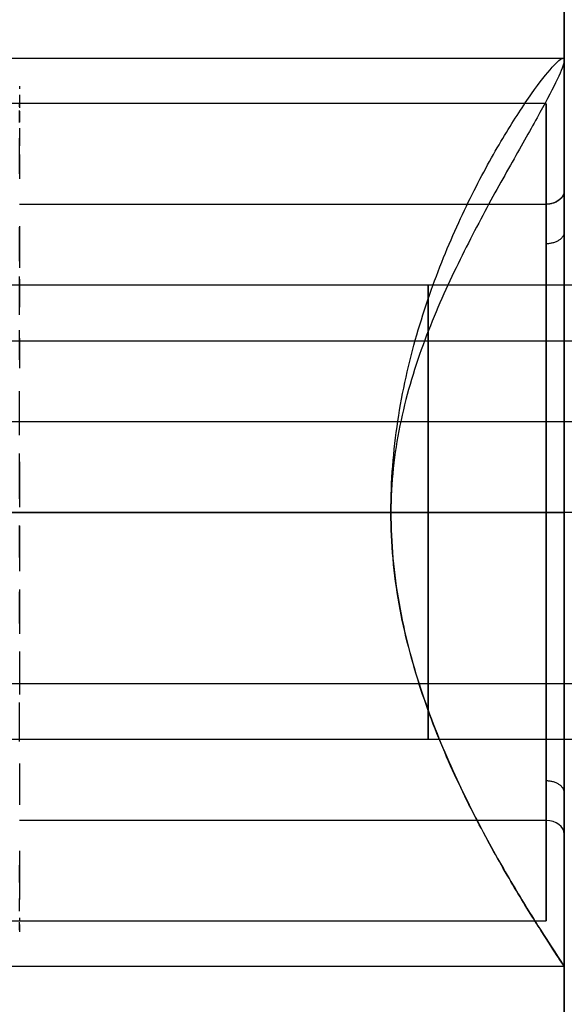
# Model space of a CAD drawing. Header units: millimetres. Extents: x -326 to 329, y -280 to 343.
# Tile 345 of 656: x -272.37 to -266.37, y 280.07 to 290.91. Entities that reach past the tile are written whole.
import ezdxf

# ---------------------------------------------------------------- set-up
doc = ezdxf.new("R2010")
doc.units = ezdxf.units.MM
doc.layers.add('Layer 01', color=7, linetype='Continuous', true_color=0x000000)

msp = doc.modelspace()

# ---------------------------------------------------------------- linework, layer by layer
at = {"layer": 'Layer 01'}
for p, q in [((-266.375, 295.29, 217.188), (-266.375, 290.19, 217.188)), ((-266.575, 289.99, 217.188), (-294.175, 289.99, 217.188)), ((-258.375, 287.99, 217.188), (-277.375, 287.99, 217.188)), ((-12.054, 285.49, -10.312), (-321.875, 285.49, -10.312)), ((-296.375, 285.49, 212.188), (-268.285, 285.49, 212.188)), ((-296.375, 285.49, 222.188), (-268.285, 285.49, 222.188)), ((-266.575, 285.49, 212.688), (-294.175, 285.49, 212.688)), ((-266.575, 285.49, 221.688), (-294.175, 285.49, 221.688)), ((-258.375, 285.49, 219.688), (-277.375, 285.49, 219.688)), ((-258.375, 285.49, 214.688), (-277.375, 285.49, 214.688)), ((-266.375, 285.49, 207.388), (-266.375, 285.49, 212.488)), ((-266.375, 285.49, 221.888), (-266.375, 285.49, 226.988)), ((-258.375, 282.99, 217.188), (-277.375, 282.99, 217.188)), ((-266.575, 280.99, 217.188), (-294.175, 280.99, 217.188)), ((-266.375, 280.79, 217.188), (-266.375, 275.69, 217.188))]:
    msp.add_line(p, q, dxfattribs=at)
at = {"layer": 'Layer 01', "extrusion": (-1, 0, 0)}
for centre, radius, start, end in [((-285.49, -340.312, 266.375), 27.5, 180, 270), ((-285.49, 189.688, 266.375), 27.5, 100.4318, 180), ((-285.49, 217.188, 266.375), 9.8, 318.9164, 138.9164), ((-285.49, 217.188, 266.375), 4.7, 318.9164, 138.9164), ((-285.49, 217.188, 267.875), 2.5, 138.9164, 318.9164), ((-285.49, 217.188, 267.875), 2.5, 318.9164, 138.9164)]:
    msp.add_arc(centre, radius, start, end, dxfattribs=at)
at = {"layer": 'Layer 01', "extrusion": (1, 0, 0)}
for centre, radius, start, end in [((285.49, 217.188, -266.375), 9.8, 221.0836, 41.0836), ((285.49, 217.188, -266.375), 4.7, 221.0836, 41.0836), ((285.49, 217.188, -266.575), 4.5, 221.0836, 41.0836), ((285.49, 217.188, -272.375), 4.7, 2.9131, 7.2542), ((285.49, 217.188, -272.375), 4.7, 11.9131, 16.2542), ((285.49, 217.188, -272.375), 4.5, 352.8989, 359.2684), ((285.49, 217.188, -272.375), 4.5, 1.8989, 8.2684), ((285.49, 217.188, -272.375), 4.7, 335.9131, 340.2542), ((285.49, 217.188, -272.375), 4.5, 10.8989, 17.2684), ((285.49, 217.188, -272.375), 4.5, 19.8989, 26.2684), ((285.49, 217.188, -272.375), 4.7, 326.9131, 331.2542), ((285.49, 217.188, -272.375), 4.5, 325.8989, 332.2684), ((285.49, 217.188, -272.375), 4.5, 28.8989, 35.2684), ((285.49, 217.188, -266.575), 4.5, 41.0836, 221.0836), ((285.49, 217.188, -272.375), 4.7, 47.9131, 52.2542), ((285.49, 217.188, -272.375), 4.5, 307.8989, 314.2684), ((285.49, 217.188, -272.375), 4.5, 46.8989, 53.2684), ((285.49, 217.188, -272.375), 4.5, 298.8989, 305.2684), ((285.49, 217.188, -272.375), 4.7, 56.9131, 61.2542), ((285.49, 217.188, -272.375), 4.7, 290.9131, 295.2542), ((285.49, 217.188, -272.375), 4.7, 65.9131, 70.2542), ((285.49, 217.188, -272.375), 4.5, 280.8989, 287.2684), ((285.49, 217.188, -272.375), 4.5, 271.8989, 278.2684), ((285.49, 217.188, -272.375), 4.7, 272.9131, 277.2542), ((285.49, 217.188, -272.375), 4.5, 82.8989, 89.2684), ((285.49, 217.188, -272.375), 4.7, 263.9131, 268.2542), ((285.49, 217.188, -272.375), 4.5, 91.8989, 98.2684), ((285.49, 217.188, -272.375), 4.7, 92.9131, 97.2542), ((285.49, 217.188, -272.375), 4.5, 100.8989, 107.2684), ((285.49, 217.188, -272.375), 4.7, 254.9131, 259.2542), ((285.49, 217.188, -272.375), 4.7, 101.9131, 106.2542), ((285.49, 217.188, -272.375), 4.5, 109.8989, 116.2684), ((285.49, 217.188, -272.375), 4.7, 110.9131, 115.2542), ((285.49, 217.188, -272.375), 4.5, 235.8989, 242.2684), ((285.49, 217.188, -272.375), 4.5, 127.8989, 134.2684), ((285.49, 217.188, -272.375), 4.7, 128.9131, 133.2542), ((285.49, 217.188, -272.375), 4.5, 145.8989, 152.2684), ((285.49, 217.188, -272.375), 4.7, 209.9131, 214.2542), ((285.49, 217.188, -272.375), 4.7, 146.9131, 151.2542), ((285.49, 217.188, -272.375), 4.5, 154.8989, 161.2684), ((285.49, 217.188, -272.375), 4.7, 200.9131, 205.2542), ((285.49, 217.188, -272.375), 4.5, 172.8989, 179.2684), ((285.49, 217.188, -272.375), 4.7, 191.9131, 196.2542), ((285.49, 217.188, -272.375), 4.7, 164.9131, 169.2542)]:
    msp.add_arc(centre, radius, start, end, dxfattribs=at)
at = {"layer": 'Layer 01', "extrusion": (-1.34748e-11, 0.65716, -0.753751)}
msp.add_arc((266.575, 362.616, 23.907), 0.2, 180, 270, dxfattribs=at)
at = {"layer": 'Layer 01', "extrusion": (0, -1, 0)}
for centre, start, end in [((-273.875, -367.812, -285.49), 270, 360), ((-273.875, -367.812, -285.49), 0, 90), ((-273.875, 217.188, -285.49), 41.8103, 90), ((-273.875, 217.188, -285.49), 270, 318.1897)]:
    msp.add_arc(centre, 7.5, start, end, dxfattribs=at)
at = {"layer": 'Layer 01', "extrusion": (-3.83455e-12, -0.65716, 0.753751)}
msp.add_arc((-266.575, 353.216, -23.907), 0.2, 360, 90, dxfattribs=at)
at = {"layer": 'Layer 01'}
for points, weights in [([(-266.375, 290.47, 216.733), (-266.375, 312.99, 212.587), (-266.375, 312.99, 189.688)], [0.936195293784, 0.743541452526, 1]), ([(-266.375, 289.033, 220.277), (-266.375, 288.882, 220.145), (-266.575, 288.882, 220.145)], [1, 0.707106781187, 1]), ([(-266.375, 288.579, 213.645), (-266.375, 288.447, 213.796), (-266.575, 288.447, 213.796)], [1, 0.707106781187, 1]), ([(-268.285, 285.49, 212.188), (-270.521, 285.49, 209.688), (-273.875, 285.49, 209.688)], [0.854215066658, 0.843709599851, 1]), ([(-266.375, 282.402, 220.731), (-266.375, 282.533, 220.58), (-266.575, 282.533, 220.58)], [1, 0.707106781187, 1])]:
    msp.add_rational_spline(points, weights, degree=2, dxfattribs=at)
for points, degree in [([(-296.375, 290.49, 217.188), (-266.388, 290.49, 217.188)], 1), ([(-266.388, 290.49, 217.188), (-266.379, 290.49, 217.037), (-266.375, 290.483, 216.884), (-266.375, 290.47, 216.733)], 3), ([(-272.375, 288.882, 220.145), (-266.575, 288.882, 220.145)], 1), ([(-258.375, 287.375, 218.831), (-277.375, 287.375, 218.831)], 1), ([(-321.885, 286.49, -19.312), (324.135, 286.49, -19.312)], 1), ([(-12.054, 285.49, -10.312), (-321.875, 285.49, -10.312)], 1), ([(-266.375, 285.49, -367.812), (-266.375, -244.51, -367.812)], 1), ([(-277.375, 283.606, 215.545), (-258.375, 283.606, 215.545)], 1), ([(-266.575, 282.098, 214.231), (-272.375, 282.098, 214.231)], 1), ([(-266.375, 280.49, 217.188), (-296.375, 280.49, 217.188)], 1), ([(-266.375, -244.51, 217.188), (-266.375, 280.49, 217.188)], 1)]:
    msp.add_open_spline(points, degree=degree, dxfattribs=at)
for points, knots in [([(-268.285, 285.49, 222.188), (-268.285, 285.833, 222.188), (-268.258, 286.167, 222.153), (-268.159, 286.82, 222.019), (-268.087, 287.142, 221.919), (-267.913, 287.744, 221.663), (-267.813, 288.028, 221.508), (-267.596, 288.563, 221.146), (-267.482, 288.808, 220.942), (-267.255, 289.257, 220.492), (-267.14, 289.463, 220.241), (-266.925, 289.819, 219.71), (-266.825, 289.972, 219.428), (-266.647, 290.225, 218.828), (-266.568, 290.324, 218.507), (-266.45, 290.456, 217.858), (-266.408, 290.49, 217.527), (-266.388, 290.49, 217.188)], [0, 0, 0, 0, 1.016481, 1.016481, 2.032963, 2.032963, 3.049444, 3.049444, 4.065926, 4.065926, 5.082407, 5.082407, 6.098889, 6.098889, 7.11537, 7.11537, 8.131852, 8.131852, 8.131852, 8.131852]), ([(-266.375, 290.47, 216.733), (-266.375, 290.441, 216.415), (-266.395, 290.382, 216.103), (-266.477, 290.203, 215.487), (-266.537, 290.086, 215.195), (-266.691, 289.805, 214.642), (-266.785, 289.638, 214.379), (-266.993, 289.268, 213.899), (-267.108, 289.066, 213.68), (-267.347, 288.622, 213.279), (-267.471, 288.385, 213.101), (-267.71, 287.883, 212.788), (-267.827, 287.618, 212.653), (-268.035, 287.049, 212.427), (-268.123, 286.754, 212.34), (-268.249, 286.138, 212.22), (-268.285, 285.814, 212.188), (-268.285, 285.49, 212.188)], [0, 0, 0, 0, 0.963804, 0.963804, 1.927609, 1.927609, 2.891413, 2.891413, 3.855217, 3.855217, 4.819022, 4.819022, 5.782826, 5.782826, 6.74663, 6.74663, 7.710435, 7.710435, 7.710435, 7.710435]), ([(-266.375, 280.49, 217.188), (-266.375, 280.49, 217.53), (-266.398, 280.525, 217.865), (-266.487, 280.659, 218.521), (-266.553, 280.761, 218.844), (-266.716, 281.018, 219.447), (-266.814, 281.174, 219.732), (-267.03, 281.538, 220.267), (-267.147, 281.741, 220.511), (-267.386, 282.19, 220.957), (-267.51, 282.438, 221.161), (-267.745, 282.963, 221.514), (-267.856, 283.242, 221.666), (-268.052, 283.837, 221.918), (-268.137, 284.157, 222.018), (-268.224, 284.646, 222.119), (-268.246, 284.812, 222.145), (-268.277, 285.149, 222.179), (-268.285, 285.321, 222.188), (-268.285, 285.49, 222.188)], [0, 0, 0, 0, 1.018343, 1.018343, 2.036685, 2.036685, 3.055028, 3.055028, 4.07337, 4.07337, 5.091713, 5.091713, 6.110055, 6.110055, 7.128398, 7.128398, 7.637569, 7.637569, 8.14674, 8.14674, 8.14674, 8.14674]), ([(-268.285, 285.49, 212.188), (-268.285, 285.151, 212.188), (-268.254, 284.817, 212.222), (-268.137, 284.158, 212.357), (-268.054, 283.843, 212.456), (-267.857, 283.245, 212.709), (-267.743, 282.961, 212.863), (-267.508, 282.434, 213.218), (-267.385, 282.188, 213.42), (-267.145, 281.738, 213.869), (-267.029, 281.535, 214.112), (-266.868, 281.266, 214.508), (-266.817, 281.182, 214.645), (-266.721, 281.026, 214.931), (-266.675, 280.953, 215.08), (-266.553, 280.76, 215.534), (-266.487, 280.661, 215.85), (-266.42, 280.559, 216.346), (-266.403, 280.533, 216.515), (-266.38, 280.499, 216.851), (-266.375, 280.49, 217.02), (-266.375, 280.49, 217.188)], [0, 0, 0, 0, 1.018232, 1.018232, 2.036463, 2.036463, 3.054695, 3.054695, 4.072927, 4.072927, 5.091159, 5.091159, 5.600274, 5.600274, 6.10939, 6.10939, 7.127622, 7.127622, 7.636738, 7.636738, 8.145854, 8.145854, 8.145854, 8.145854])]:
    msp.add_open_spline(points, degree=3, knots=knots, dxfattribs=at)
msp.add_rational_spline([(-266.375, 289.033, 220.277), (-266.375, 285.944, 223.819), (-266.375, 282.402, 220.731), (-266.375, 278.859, 217.642), (-266.375, 281.948, 214.099)], [1, 0.707106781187, 1, 0.707106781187, 1], degree=2, knots=[14.765485, 14.765485, 14.765485, 22.148228, 22.148228, 29.530971, 29.530971, 29.530971], dxfattribs=at)

doc.saveas('drawing.dxf')
